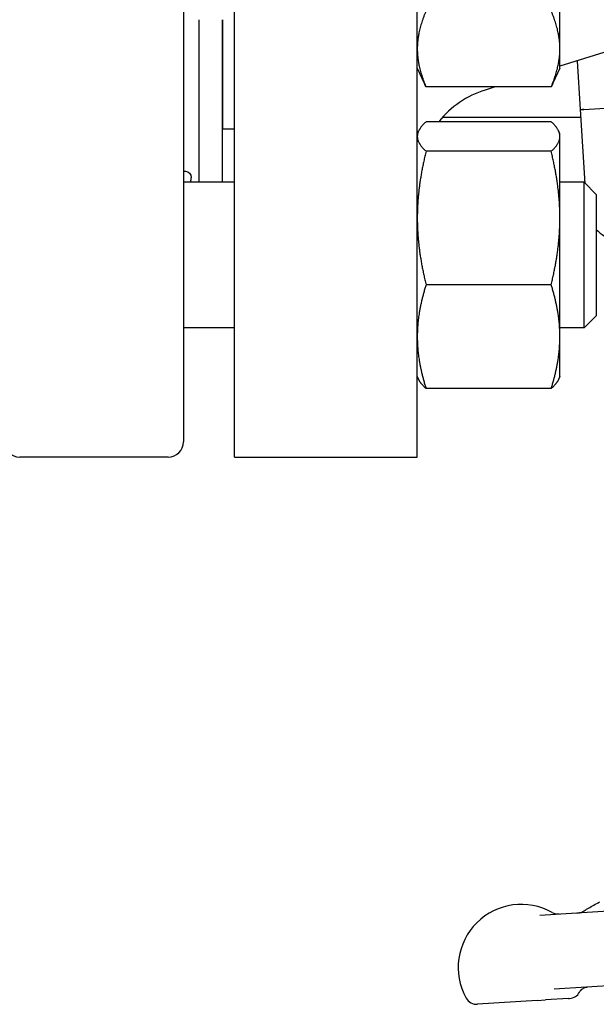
# Model space of a CAD drawing. Header units: inches. Extents: x 24 to 1128, y -69 to 748.
# Tile 616 of 656: x 619.86 to 622.83, y 680.1 to 685.17. Entities that reach past the tile are written whole.
import ezdxf

# ---------------------------------------------------------------- set-up
doc = ezdxf.new("R2010")
doc.units = ezdxf.units.IN
doc.header["$LTSCALE"] = 32
doc.header["$MEASUREMENT"] = 0
doc.layers.add('Visible (ANSI)', color=7, linetype='Continuous', lineweight=30)

msp = doc.modelspace()

# ---------------------------------------------------------------- linework, layer by layer
at = {"layer": 'Visible (ANSI)'}
for p, q in [((620.97063, 682.91853), (620.97063, 690.41853)), ((621.91063, 682.91853), (621.91063, 690.41853)), ((620.70689, 690.33979), (620.70689, 682.99727)), ((622.64463, 685.02085), (622.64463, 685.57684)), ((623.58397, 685.22853), (622.64463, 684.93101)), ((620.78563, 685.17109), (620.78563, 684.33373)), ((620.90563, 685.17109), (620.90563, 684.33373)), ((620.91063, 684.60853), (620.91063, 685.17109)), ((622.64463, 684.92109), (622.64463, 685.02085)), ((621.91063, 684.92109), (621.94681, 684.84351)), ((622.64463, 684.92109), (622.60845, 684.84351)), ((622.75085, 684.7083), (622.73491, 684.95961)), ((622.59955, 684.82528), (621.95572, 684.82528)), ((622.31081, 684.82528), (622.25966, 684.80908)), ((620.91063, 684.72853), (620.90563, 684.72853)), ((622.76835, 684.70941), (622.87794, 684.71636)), ((622.76835, 684.70941), (622.87794, 684.71636)), ((620.90563, 684.66853), (620.91063, 684.66853)), ((622.04046, 684.66853), (622.75337, 684.66853)), ((622.75085, 684.7083), (622.76063, 684.70892)), ((622.75085, 684.7083), (622.76063, 684.70892)), ((622.77495, 684.32817), (622.75085, 684.7083)), ((622.76835, 684.70941), (622.76063, 684.70892)), ((622.76063, 684.70892), (622.76835, 684.70941)), ((622.59955, 684.64579), (621.95572, 684.64579)), ((620.91063, 684.60853), (620.97063, 684.60853)), ((621.91063, 684.58373), (621.91734, 684.59812)), ((622.64463, 684.58373), (622.63792, 684.59812)), ((622.64463, 684.56966), (622.64463, 684.58373)), ((622.64463, 684.14999), (622.64463, 684.56966)), ((622.59955, 684.49352), (621.95572, 684.49352)), ((620.97063, 684.33373), (620.70689, 684.33373)), ((622.76939, 684.33373), (622.64463, 684.33373)), ((622.76939, 683.58373), (622.76939, 684.33373)), ((622.83189, 684.27123), (622.76939, 684.33373)), ((622.83189, 684.27123), (622.83189, 683.64623)), ((622.64463, 683.53906), (622.64463, 684.14999)), ((622.59955, 683.80645), (621.95572, 683.80645)), ((622.83189, 683.64623), (622.76939, 683.58373)), ((620.97063, 683.58373), (620.70689, 683.58373)), ((622.76939, 683.58373), (622.64463, 683.58373)), ((622.64463, 683.33373), (622.64463, 683.53906)), ((621.91063, 683.33373), (621.91734, 683.31933)), ((622.64463, 683.33373), (622.63792, 683.31933)), ((622.59955, 683.27166), (621.95572, 683.27166)), ((620.62815, 682.91853), (619.86437, 682.91853)), ((620.97063, 682.91853), (621.91063, 682.91853)), ((622.54066, 680.56019), (624.11818, 680.66021)), ((624.01449, 680.26786), (622.61564, 680.17917)), ((622.52833, 680.12103), (622.22058, 680.10152)), ((622.52833, 680.12103), (622.57061, 680.12371)), ((622.68933, 680.13124), (622.57061, 680.12371)), ((622.68933, 680.13124), (622.69474, 680.13158))]:
    msp.add_line(p, q, dxfattribs=at)
for centre, radius, start, end in [((622.41063, 684.33242), 0.5, 107.57472, 141.18922), ((619.86437, 682.99727), 0.07874, 180, 270), ((620.62815, 682.99727), 0.07874, 270, 0), ((622.4462, 680.29117), 0.325, 60.63209, 209.00491), ((622.63623, 680.62887), 0.0625, 240.63209, 273.62798), ((622.69077, 680.19395), 0.0625, 273.62798, 330.90228), ((622.21662, 680.16389), 0.0625, 209.00491, 273.62798)]:
    msp.add_arc(centre, radius, start, end, dxfattribs=at)
msp.add_ellipse((622.97141, 684.21895), major_axis=(0.17596, 0.06988), ratio=0.9903423, start_param=3.5077861, end_param=4.0894164, dxfattribs=at)
for points, weights in [([(621.95572, 685.21643), (621.91063, 685.11162), (621.91063, 685.02085)], [1, 1.0379548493, 1]), ([(622.64463, 685.02085), (622.64463, 685.11162), (622.59955, 685.21643)], [1, 1.0379548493, 1]), ([(621.91063, 685.02085), (621.91063, 684.93009), (621.95572, 684.82528)], [1, 1.0379548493, 1]), ([(622.59955, 684.82528), (622.64463, 684.93009), (622.64463, 685.02085)], [1, 1.0379548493, 1]), ([(621.95572, 684.82528), (621.951, 684.83451), (621.94681, 684.84351)], [1, 1.00383834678, 1.00690035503]), ([(622.60845, 684.84351), (622.60426, 684.83451), (622.59955, 684.82528)], [1.00690035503, 1.00383834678, 1]), ([(621.95572, 684.64579), (621.91063, 684.60499), (621.91063, 684.56966)], [1, 1.0379548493, 1]), ([(622.64463, 684.56966), (622.64463, 684.60499), (622.59955, 684.64579)], [1, 1.0379548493, 1]), ([(621.91063, 684.56966), (621.91063, 684.53432), (621.95572, 684.49352)], [1, 1.0379548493, 1]), ([(622.59955, 684.49352), (622.64463, 684.53432), (622.64463, 684.56966)], [1, 1.0379548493, 1]), ([(621.95572, 684.49352), (621.91063, 684.30942), (621.91063, 684.14999)], [1, 1.0379548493, 1]), ([(622.64463, 684.14999), (622.64463, 684.30942), (622.59955, 684.49352)], [1, 1.0379548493, 1]), ([(621.91063, 684.14999), (621.91063, 683.99055), (621.95572, 683.80645)], [1, 1.0379548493, 1]), ([(622.59955, 683.80645), (622.64463, 683.99055), (622.64463, 684.14999)], [1, 1.0379548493, 1]), ([(621.95572, 683.80645), (621.91063, 683.66316), (621.91063, 683.53906)], [1, 1.0379548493, 1]), ([(622.64463, 683.53906), (622.64463, 683.66316), (622.59955, 683.80645)], [1, 1.0379548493, 1]), ([(621.91063, 683.53906), (621.91063, 683.41496), (621.95572, 683.27166)], [1, 1.0379548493, 1]), ([(622.59955, 683.27166), (622.64463, 683.41496), (622.64463, 683.53906)], [1, 1.0379548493, 1]), ([(621.95572, 683.27166), (621.92779, 683.29694), (621.91734, 683.31933)], [1, 1.02317873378, 1.01804731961]), ([(622.63792, 683.31933), (622.62748, 683.29694), (622.59955, 683.27166)], [1.01804731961, 1.02317873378, 1])]:
    msp.add_rational_spline(points, weights, degree=2, dxfattribs=at)
for points, knots in [([(620.70689, 684.39179), (620.71083, 684.39184), (620.71454, 684.39161), (620.73615, 684.38842), (620.74626, 684.37729), (620.74626, 684.35165), (620.74473, 684.34319), (620.7418, 684.33366)], [1.50265182, 1.50265182, 1.50265182, 1.50265182, 1.57214716, 1.57214716, 1.93972371, 1.93972371, 2.08265504, 2.08265504, 2.08265504, 2.08265504]), ([(622.73204, 680.57232), (622.73231, 680.57234), (622.73258, 680.57236), (622.73286, 680.57238), (622.73288, 680.57238), (622.73291, 680.57238), (622.73292, 680.57238), (622.73316, 680.5724), (622.73332, 680.57241), (622.73366, 680.57243), (622.73384, 680.57244), (622.73446, 680.57248), (622.7349, 680.57251), (622.73622, 680.57259), (622.7371, 680.57265), (622.73947, 680.57281), (622.74097, 680.57291), (622.74397, 680.57314), (622.74539, 680.57325), (622.74768, 680.57345), (622.74818, 680.5735), (622.749, 680.57358), (622.74929, 680.57361), (622.74972, 680.57366), (622.74986, 680.57368), (622.75013, 680.57371), (622.75026, 680.57372), (622.75063, 680.57376), (622.75084, 680.57379), (622.75137, 680.57386), (622.75162, 680.57389), (622.75204, 680.57395), (622.7522, 680.57398), (622.75315, 680.57413), (622.75333, 680.57417), (622.75395, 680.57432), (622.75423, 680.5744), (622.7551, 680.57467), (622.75566, 680.57486), (622.75715, 680.57548), (622.75779, 680.57577), (622.75894, 680.57633), (622.75936, 680.57655), (622.76038, 680.57709), (622.76101, 680.57743), (622.76249, 680.57827), (622.76334, 680.57878), (622.76582, 680.58029), (622.76742, 680.5813), (622.77241, 680.58446), (622.7756, 680.58648), (622.78306, 680.5911), (622.78735, 680.59368), (622.8092, 680.60662), (622.82911, 680.61756), (622.8491, 680.62835)], [0, 0, 0, 0, 0.00208123, 0.00208123, 0.00221764, 0.00221764, 0.00235291, 0.00235291, 0.0045185, 0.0045185, 0.00681506, 0.00681506, 0.01293884, 0.01293884, 0.02519684, 0.02519684, 0.04558059, 0.04558059, 0.06315717, 0.06315717, 0.06756336, 0.06756336, 0.06977046, 0.06977046, 0.0708594, 0.0708594, 0.07194756, 0.07194756, 0.07413729, 0.07413729, 0.07849588, 0.07849588, 0.08337042, 0.08337042, 0.11145431, 0.11145431, 0.13020098, 0.13020098, 0.14776646, 0.14776646, 0.15657327, 0.15657327, 0.16091868, 0.16091868, 0.16677011, 0.16677011, 0.17454087, 0.17454087, 0.1895698, 0.1895698, 0.223438, 0.223438, 0.26855419, 0.26855419, 0.44693997, 0.44693997, 0.44693997, 0.44693997]), ([(622.74538, 680.16356), (622.74791, 680.16811), (622.75071, 680.1717), (622.75635, 680.17761), (622.7592, 680.17994), (622.7648, 680.18373), (622.76756, 680.18519), (622.77291, 680.18748), (622.77551, 680.1883), (622.78046, 680.18945), (622.78282, 680.18977), (622.78502, 680.18991)], [0.67900898, 0.67900898, 0.67900898, 0.67900898, 0.71629003, 0.71629003, 0.75357109, 0.75357109, 0.79085214, 0.79085214, 0.82813319, 0.82813319, 0.86541425, 0.86541425, 0.86541425, 0.86541425])]:
    msp.add_open_spline(points, degree=3, knots=knots, dxfattribs=at)

doc.saveas('drawing.dxf')
